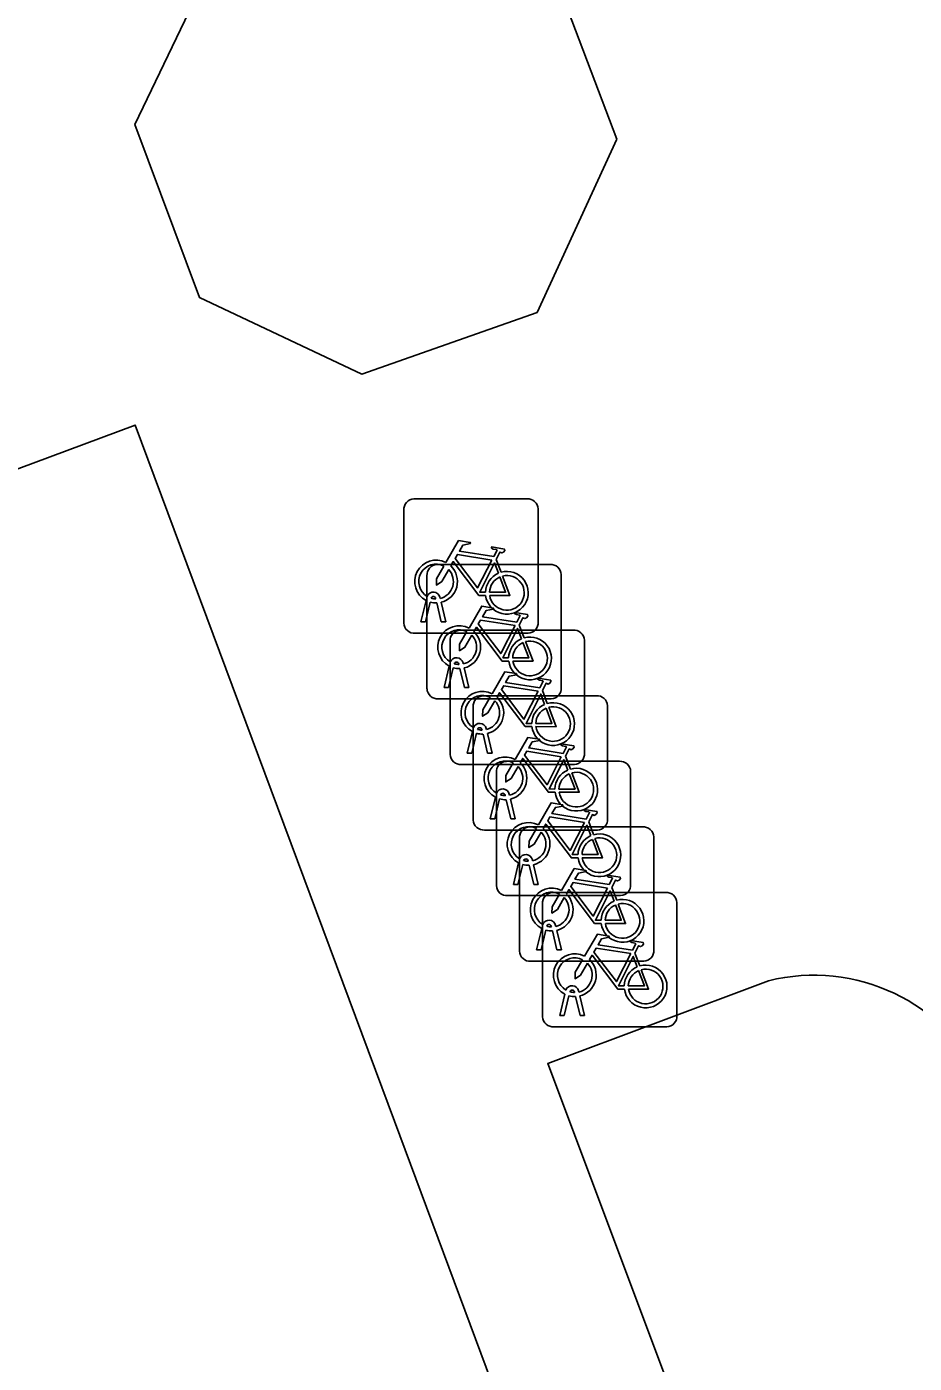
# Model space of a CAD drawing. Extents: x 160806 to 161707, y 383697 to 384148.
# Drawn here: x 161035.83 to 161042.43, y 383888.82 to 383898.77 of the extents above; entities that cross this region are included whole.
import ezdxf

# ---------------------------------------------------------------- set-up
doc = ezdxf.new("R2010")
doc.units = 0
for name, color, linetype in [('IMGEO_Fietsenrek', 7, 'Continuous'), ('IMGEO_Lage_trafo', 7, 'Continuous'), ('IMGEO_Pand', 7, 'Continuous')]:
    doc.layers.add(name, color=color, linetype=linetype)

msp = doc.modelspace()

# ---------------------------------------------------------------- linework, layer by layer
at = {"layer": 'IMGEO_Fietsenrek'}
for p, q in [((161038.7109, 383895.2535), (161039.5518, 383895.2535)), ((161039.5518, 383895.2535), (161038.7109, 383895.2535)), ((161038.6365, 383894.3289), (161038.6365, 383895.1698)), ((161038.6365, 383895.1698), (161038.6365, 383894.3289)), ((161039.6355, 383895.1791), (161039.6355, 383894.3382)), ((161039.6355, 383894.3382), (161039.6355, 383895.1791)), ((161038.8829, 383894.7655), (161039.7238, 383894.7655)), ((161039.7238, 383894.7655), (161038.8829, 383894.7655)), ((161039.3232, 383894.8032), (161039.3595, 383894.708)), ((161038.8085, 383893.8409), (161038.8085, 383894.6818)), ((161038.8085, 383894.6818), (161038.8085, 383893.8409)), ((161039.8075, 383894.6911), (161039.8075, 383893.8502)), ((161039.8075, 383893.8502), (161039.8075, 383894.6911)), ((161038.7635, 383894.3383), (161038.8018, 383894.4983)), ((161038.8322, 383894.4861), (161038.7969, 383894.3383)), ((161038.8739, 383894.5099), (161038.8729, 383894.5142)), ((161038.915, 383894.3383), (161038.8811, 383894.48)), ((161038.9046, 383894.5214), (161038.9064, 383894.5135)), ((161038.9134, 383894.4843), (161038.9484, 383894.3383)), ((161039.5611, 383894.2545), (161038.7202, 383894.2545)), ((161038.7202, 383894.2545), (161039.5611, 383894.2545)), ((161038.7969, 383894.3383), (161038.7635, 383894.3383)), ((161038.9484, 383894.3383), (161038.915, 383894.3383)), ((161039.0549, 383894.2775), (161039.8958, 383894.2775)), ((161039.8958, 383894.2775), (161039.0549, 383894.2775)), ((161039.4952, 383894.3152), (161039.5315, 383894.22)), ((161038.9805, 383893.3529), (161038.9805, 383894.1938)), ((161038.9805, 383894.1938), (161038.9805, 383893.3529)), ((161039.9795, 383894.2031), (161039.9795, 383893.3622)), ((161039.9795, 383893.3622), (161039.9795, 383894.2031)), ((161038.9355, 383893.8503), (161038.9738, 383894.0103)), ((161039.0042, 383893.9981), (161038.9689, 383893.8503)), ((161039.0459, 383894.0219), (161039.0449, 383894.0262)), ((161039.087, 383893.8503), (161039.0531, 383893.992)), ((161039.0766, 383894.0334), (161039.0784, 383894.0255)), ((161039.0854, 383893.9963), (161039.1204, 383893.8503)), ((161039.7331, 383893.7665), (161038.8922, 383893.7665)), ((161038.8922, 383893.7665), (161039.7331, 383893.7665)), ((161038.9689, 383893.8503), (161038.9355, 383893.8503)), ((161039.1204, 383893.8503), (161039.087, 383893.8503)), ((161039.2269, 383893.7895), (161040.0678, 383893.7895)), ((161040.0678, 383893.7895), (161039.2269, 383893.7895)), ((161039.6672, 383893.8272), (161039.7035, 383893.732)), ((161039.1525, 383892.8649), (161039.1525, 383893.7058)), ((161039.1525, 383893.7058), (161039.1525, 383892.8649)), ((161040.1515, 383893.7151), (161040.1515, 383892.8742)), ((161040.1515, 383892.8742), (161040.1515, 383893.7151)), ((161039.1075, 383893.3623), (161039.1458, 383893.5223)), ((161039.1762, 383893.5101), (161039.1409, 383893.3623)), ((161039.2179, 383893.5339), (161039.2169, 383893.5382)), ((161039.259, 383893.3623), (161039.2251, 383893.504)), ((161039.2486, 383893.5454), (161039.2504, 383893.5375)), ((161039.2574, 383893.5083), (161039.2924, 383893.3623)), ((161039.1409, 383893.3623), (161039.1075, 383893.3623)), ((161039.2924, 383893.3623), (161039.259, 383893.3623)), ((161039.9051, 383893.2785), (161039.0642, 383893.2785)), ((161039.0642, 383893.2785), (161039.9051, 383893.2785)), ((161039.3989, 383893.3015), (161040.2398, 383893.3015)), ((161040.2398, 383893.3015), (161039.3989, 383893.3015)), ((161039.8392, 383893.3392), (161039.8755, 383893.244)), ((161039.3245, 383892.3769), (161039.3245, 383893.2178)), ((161039.3245, 383893.2178), (161039.3245, 383892.3769)), ((161040.3235, 383893.2271), (161040.3235, 383892.3862)), ((161040.3235, 383892.3862), (161040.3235, 383893.2271)), ((161039.4206, 383893.0574), (161039.4224, 383893.0495)), ((161039.2795, 383892.8743), (161039.3178, 383893.0343)), ((161039.3482, 383893.0221), (161039.3129, 383892.8743)), ((161039.3899, 383893.0459), (161039.3889, 383893.0502)), ((161039.431, 383892.8743), (161039.3971, 383893.016)), ((161039.4294, 383893.0203), (161039.4644, 383892.8743)), ((161039.3129, 383892.8743), (161039.2795, 383892.8743)), ((161039.4644, 383892.8743), (161039.431, 383892.8743)), ((161040.0771, 383892.7905), (161039.2362, 383892.7905)), ((161039.2362, 383892.7905), (161040.0771, 383892.7905)), ((161039.5709, 383892.8135), (161040.4118, 383892.8135)), ((161040.4118, 383892.8135), (161039.5709, 383892.8135)), ((161040.0112, 383892.8512), (161040.0475, 383892.756)), ((161039.4965, 383891.8889), (161039.4965, 383892.7298)), ((161039.4965, 383892.7298), (161039.4965, 383891.8889)), ((161040.4955, 383892.7391), (161040.4955, 383891.8982)), ((161040.4955, 383891.8982), (161040.4955, 383892.7391)), ((161039.5619, 383892.5579), (161039.5609, 383892.5622)), ((161039.5926, 383892.5694), (161039.5944, 383892.5615)), ((161039.4515, 383892.3863), (161039.4898, 383892.5463)), ((161039.5202, 383892.5341), (161039.4849, 383892.3863)), ((161039.603, 383892.3863), (161039.5691, 383892.528)), ((161039.6014, 383892.5323), (161039.6364, 383892.3863)), ((161039.4849, 383892.3863), (161039.4515, 383892.3863)), ((161039.6364, 383892.3863), (161039.603, 383892.3863)), ((161040.1832, 383892.3632), (161040.2195, 383892.268)), ((161040.2491, 383892.3025), (161039.4082, 383892.3025)), ((161039.4082, 383892.3025), (161040.2491, 383892.3025)), ((161039.7429, 383892.3255), (161040.5838, 383892.3255)), ((161040.5838, 383892.3255), (161039.7429, 383892.3255)), ((161039.6685, 383891.4009), (161039.6685, 383892.2418)), ((161039.6685, 383892.2418), (161039.6685, 383891.4009)), ((161040.6675, 383892.2511), (161040.6675, 383891.4102)), ((161040.6675, 383891.4102), (161040.6675, 383892.2511)), ((161039.7339, 383892.0699), (161039.7329, 383892.0742)), ((161039.7646, 383892.0814), (161039.7664, 383892.0735)), ((161039.6235, 383891.8983), (161039.6618, 383892.0583)), ((161039.6922, 383892.0461), (161039.6569, 383891.8983)), ((161039.775, 383891.8983), (161039.7411, 383892.04)), ((161039.7734, 383892.0443), (161039.8084, 383891.8983)), ((161039.6569, 383891.8983), (161039.6235, 383891.8983)), ((161039.8084, 383891.8983), (161039.775, 383891.8983)), ((161040.3552, 383891.8752), (161040.3915, 383891.78)), ((161040.4211, 383891.8145), (161039.5802, 383891.8145)), ((161039.5802, 383891.8145), (161040.4211, 383891.8145)), ((161039.7955, 383891.4103), (161039.8338, 383891.5703)), ((161039.9059, 383891.5819), (161039.9049, 383891.5862)), ((161039.9366, 383891.5934), (161039.9384, 383891.5855)), ((161039.8642, 383891.5581), (161039.8289, 383891.4103)), ((161039.947, 383891.4103), (161039.9131, 383891.552)), ((161039.9454, 383891.5563), (161039.9804, 383891.4103)), ((161039.8289, 383891.4103), (161039.7955, 383891.4103)), ((161039.9804, 383891.4103), (161039.947, 383891.4103)), ((161040.5931, 383891.3265), (161039.7522, 383891.3265)), ((161039.7522, 383891.3265), (161040.5931, 383891.3265))]:
    msp.add_line(p, q, dxfattribs=at)
for points in [[(161038.9491, 383894.7802), (161039.0438, 383894.9437), (161039.13, 383894.9299), (161039.1317, 383894.9212), (161039.0756, 383894.9103), (161039.0494, 383894.865), (161039.3046, 383894.8242)], [(161039.3046, 383894.8242), (161039.3296, 383894.873), (161039.3245, 383894.877), (161039.3013, 383894.8807), (161039.2886, 383894.8882), (161039.2876, 383894.8913), (161039.2898, 383894.8959), (161039.3846, 383894.8808), (161039.3869, 383894.8705), (161039.3775, 383894.8581), (161039.3651, 383894.8517), (161039.3506, 383894.8579), (161039.3232, 383894.8032)], [(161038.9698, 383894.7277), (161038.9182, 383894.6385), (161038.8783, 383894.6125), (161038.8795, 383894.66), (161038.934, 383894.7542)], [(161039.2448, 383894.5355), (161039.1951, 383894.5356), (161039.0044, 383894.7873), (161038.9854, 383894.7545)], [(161039.2917, 383894.799), (161039.0349, 383894.84), (161039.0182, 383894.8112), (161039.1852, 383894.5909), (161039.2917, 383894.799)], [(161039.3397, 383894.701), (161039.3104, 383894.7778), (161039.201, 383894.5597), (161039.2437, 383894.5596)], [(161039.2737, 383894.5595), (161039.3936, 383894.5593), (161039.3504, 383894.6729)], [(161039.3702, 383894.6798), (161039.4252, 383894.5352), (161039.2751, 383894.5355)], [(161039.1211, 383894.2922), (161039.2158, 383894.4557), (161039.302, 383894.4419), (161039.3037, 383894.4332), (161039.2476, 383894.4223), (161039.2214, 383894.377), (161039.4766, 383894.3362)], [(161039.4637, 383894.311), (161039.2069, 383894.352), (161039.1902, 383894.3232), (161039.3572, 383894.1029), (161039.4637, 383894.311)], [(161039.4766, 383894.3362), (161039.5016, 383894.385), (161039.4965, 383894.389), (161039.4733, 383894.3927), (161039.4606, 383894.4002), (161039.4596, 383894.4033), (161039.4618, 383894.4079), (161039.5566, 383894.3928), (161039.5589, 383894.3825), (161039.5495, 383894.3701), (161039.5371, 383894.3637), (161039.5226, 383894.3699), (161039.4952, 383894.3152)], [(161039.1418, 383894.2397), (161039.0902, 383894.1505), (161039.0503, 383894.1245), (161039.0515, 383894.172), (161039.106, 383894.2662)], [(161039.4168, 383894.0475), (161039.3671, 383894.0476), (161039.1764, 383894.2993), (161039.1574, 383894.2665)], [(161039.5117, 383894.213), (161039.4824, 383894.2898), (161039.373, 383894.0717), (161039.4157, 383894.0716)], [(161039.4457, 383894.0715), (161039.5656, 383894.0713), (161039.5224, 383894.1849)], [(161039.5422, 383894.1918), (161039.5972, 383894.0472), (161039.4471, 383894.0475)], [(161039.2931, 383893.8042), (161039.3878, 383893.9677), (161039.474, 383893.9539), (161039.4757, 383893.9452), (161039.4196, 383893.9343), (161039.3934, 383893.889), (161039.6486, 383893.8482)], [(161039.6357, 383893.823), (161039.3789, 383893.864), (161039.3622, 383893.8352), (161039.5292, 383893.6149), (161039.6357, 383893.823)], [(161039.6486, 383893.8482), (161039.6736, 383893.897), (161039.6685, 383893.901), (161039.6453, 383893.9047), (161039.6326, 383893.9122), (161039.6316, 383893.9153), (161039.6338, 383893.9199), (161039.7286, 383893.9048), (161039.7309, 383893.8945), (161039.7215, 383893.8821), (161039.7091, 383893.8757), (161039.6946, 383893.8819), (161039.6672, 383893.8272)], [(161039.3138, 383893.7517), (161039.2622, 383893.6625), (161039.2223, 383893.6365), (161039.2235, 383893.684), (161039.278, 383893.7782)], [(161039.5888, 383893.5595), (161039.5391, 383893.5596), (161039.3484, 383893.8113), (161039.3294, 383893.7785)], [(161039.6837, 383893.725), (161039.6544, 383893.8018), (161039.545, 383893.5837), (161039.5877, 383893.5836)], [(161039.6177, 383893.5835), (161039.7376, 383893.5833), (161039.6944, 383893.6969)], [(161039.7142, 383893.7038), (161039.7692, 383893.5592), (161039.6191, 383893.5595)], [(161039.4651, 383893.3162), (161039.5598, 383893.4797), (161039.646, 383893.4659), (161039.6477, 383893.4572), (161039.5916, 383893.4463), (161039.5654, 383893.401), (161039.8206, 383893.3602)], [(161039.8077, 383893.335), (161039.5509, 383893.376), (161039.5342, 383893.3472), (161039.7012, 383893.1269), (161039.8077, 383893.335)], [(161039.8206, 383893.3602), (161039.8456, 383893.409), (161039.8405, 383893.413), (161039.8173, 383893.4167), (161039.8046, 383893.4242), (161039.8036, 383893.4273), (161039.8058, 383893.4319), (161039.9006, 383893.4168), (161039.9029, 383893.4065), (161039.8935, 383893.3941), (161039.8811, 383893.3877), (161039.8666, 383893.3939), (161039.8392, 383893.3392)], [(161039.4858, 383893.2637), (161039.4342, 383893.1745), (161039.3943, 383893.1485), (161039.3955, 383893.196), (161039.45, 383893.2902)], [(161039.7608, 383893.0715), (161039.7111, 383893.0716), (161039.5204, 383893.3233), (161039.5014, 383893.2905)], [(161039.8557, 383893.237), (161039.8264, 383893.3138), (161039.717, 383893.0957), (161039.7597, 383893.0956)], [(161039.7897, 383893.0955), (161039.9096, 383893.0953), (161039.8664, 383893.2089)], [(161039.8862, 383893.2158), (161039.9412, 383893.0712), (161039.7911, 383893.0715)], [(161039.6371, 383892.8282), (161039.7318, 383892.9917), (161039.818, 383892.9779), (161039.8197, 383892.9692), (161039.7636, 383892.9583), (161039.7374, 383892.913), (161039.9926, 383892.8722)], [(161039.9797, 383892.847), (161039.7229, 383892.888), (161039.7062, 383892.8592), (161039.8732, 383892.6389), (161039.9797, 383892.847)], [(161039.9926, 383892.8722), (161040.0176, 383892.921), (161040.0125, 383892.925), (161039.9893, 383892.9287), (161039.9766, 383892.9362), (161039.9756, 383892.9393), (161039.9778, 383892.9439), (161040.0726, 383892.9288), (161040.0749, 383892.9185), (161040.0655, 383892.9061), (161040.0531, 383892.8997), (161040.0386, 383892.9059), (161040.0112, 383892.8512)], [(161039.6578, 383892.7757), (161039.6062, 383892.6865), (161039.5663, 383892.6605), (161039.5675, 383892.708), (161039.622, 383892.8022)], [(161039.9328, 383892.5835), (161039.8831, 383892.5836), (161039.6924, 383892.8353), (161039.6734, 383892.8025)], [(161040.0277, 383892.749), (161039.9984, 383892.8258), (161039.889, 383892.6077), (161039.9317, 383892.6076)], [(161039.9617, 383892.6075), (161040.0816, 383892.6073), (161040.0384, 383892.7209)], [(161040.0582, 383892.7278), (161040.1132, 383892.5832), (161039.9631, 383892.5835)], [(161039.8091, 383892.3402), (161039.9038, 383892.5037), (161039.99, 383892.4899), (161039.9917, 383892.4812), (161039.9356, 383892.4703), (161039.9094, 383892.425), (161040.1646, 383892.3842)], [(161040.1517, 383892.359), (161039.8949, 383892.4), (161039.8782, 383892.3712), (161040.0452, 383892.1509), (161040.1517, 383892.359)], [(161040.1646, 383892.3842), (161040.1896, 383892.433), (161040.1845, 383892.437), (161040.1613, 383892.4407), (161040.1486, 383892.4482), (161040.1476, 383892.4513), (161040.1498, 383892.4559), (161040.2446, 383892.4408), (161040.2469, 383892.4305), (161040.2375, 383892.4181), (161040.2251, 383892.4117), (161040.2106, 383892.4179), (161040.1832, 383892.3632)], [(161039.8298, 383892.2877), (161039.7782, 383892.1985), (161039.7383, 383892.1725), (161039.7395, 383892.22), (161039.794, 383892.3142)], [(161040.1048, 383892.0955), (161040.0551, 383892.0956), (161039.8644, 383892.3473), (161039.8454, 383892.3145)], [(161040.1997, 383892.261), (161040.1704, 383892.3378), (161040.061, 383892.1197), (161040.1037, 383892.1196)], [(161040.1337, 383892.1195), (161040.2536, 383892.1193), (161040.2104, 383892.2329)], [(161040.2302, 383892.2398), (161040.2852, 383892.0952), (161040.1351, 383892.0955)], [(161039.9811, 383891.8522), (161040.0758, 383892.0157), (161040.162, 383892.0019), (161040.1637, 383891.9932), (161040.1076, 383891.9823), (161040.0814, 383891.937), (161040.3366, 383891.8962)], [(161040.3366, 383891.8962), (161040.3616, 383891.945), (161040.3565, 383891.949), (161040.3333, 383891.9527), (161040.3206, 383891.9602), (161040.3196, 383891.9633), (161040.3218, 383891.9679), (161040.4166, 383891.9528), (161040.4189, 383891.9425), (161040.4095, 383891.9301), (161040.3971, 383891.9237), (161040.3826, 383891.9299), (161040.3552, 383891.8752)], [(161040.3237, 383891.871), (161040.0669, 383891.912), (161040.0502, 383891.8832), (161040.2172, 383891.6629), (161040.3237, 383891.871)], [(161040.0018, 383891.7997), (161039.9502, 383891.7105), (161039.9103, 383891.6845), (161039.9115, 383891.732), (161039.966, 383891.8262)], [(161040.2768, 383891.6075), (161040.2271, 383891.6076), (161040.0364, 383891.8593), (161040.0174, 383891.8265)], [(161040.3717, 383891.773), (161040.3424, 383891.8498), (161040.233, 383891.6317), (161040.2757, 383891.6316)], [(161040.3057, 383891.6315), (161040.4256, 383891.6313), (161040.3824, 383891.7449)], [(161040.4022, 383891.7518), (161040.4572, 383891.6072), (161040.3071, 383891.6075)]]:
    msp.add_lwpolyline(points, dxfattribs=at)
for centre, radius, start, end in [((161038.7142, 383895.1756), 0.0779, 92.4484, 184.28452), ((161038.7142, 383895.1756), 0.0779, 92.4484, 184.28452), ((161039.5576, 383895.1758), 0.0779, 2.4484, 94.28452), ((161039.5576, 383895.1758), 0.0779, 2.4484, 94.28452), ((161038.8761, 383894.6389), 0.159, 62.67661, 242.13685), ((161038.8761, 383894.6389), 0.129, 63.31916, 238.90302), ((161038.8862, 383894.6876), 0.0779, 92.4484, 184.28452), ((161038.8862, 383894.6876), 0.0779, 92.4484, 184.28452), ((161038.8761, 383894.6389), 0.159, 283.5766, 46.60424), ((161039.7296, 383894.6878), 0.0779, 2.4484, 94.28452), ((161039.7296, 383894.6878), 0.0779, 2.4484, 94.28452), ((161038.8761, 383894.6389), 0.129, 283.60429, 43.43025), ((161039.4027, 383894.5549), 0.159, 113.3408, 178.32165), ((161039.4027, 383894.5549), 0.159, 187.0065, 105.77075), ((161039.4027, 383894.5549), 0.129, 113.92302, 177.95563), ((161039.4027, 383894.5549), 0.129, 188.67146, 104.58832), ((161038.8559, 383894.5103), 0.0499, 12.8025, 158.69338), ((161038.8761, 383894.6389), 0.159, 253.99666, 271.78671), ((161038.8559, 383894.5103), 0.0174, 12.8025, 163.45023), ((161038.8761, 383894.6389), 0.129, 253.41502, 269.02044), ((161038.7144, 383894.3322), 0.0779, 182.4484, 274.28452), ((161038.7144, 383894.3322), 0.0779, 182.4484, 274.28452), ((161039.0481, 383894.1509), 0.159, 62.67661, 242.13685), ((161039.0481, 383894.1509), 0.129, 63.31916, 238.90302), ((161039.0582, 383894.1996), 0.0779, 92.4484, 184.28452), ((161039.0582, 383894.1996), 0.0779, 92.4484, 184.28452), ((161039.0481, 383894.1509), 0.159, 283.5766, 46.60424), ((161039.5578, 383894.3324), 0.0779, 272.4484, 4.28452), ((161039.5578, 383894.3324), 0.0779, 272.4484, 4.28452), ((161039.9016, 383894.1998), 0.0779, 2.4484, 94.28452), ((161039.9016, 383894.1998), 0.0779, 2.4484, 94.28452), ((161039.0481, 383894.1509), 0.129, 283.60429, 43.43025), ((161039.5747, 383894.0669), 0.159, 113.3408, 178.32165), ((161039.5747, 383894.0669), 0.159, 187.0065, 105.77075), ((161039.5747, 383894.0669), 0.129, 113.92302, 177.95563), ((161039.5747, 383894.0669), 0.129, 188.67146, 104.58832), ((161039.0279, 383894.0223), 0.0499, 12.8025, 158.69338), ((161039.0481, 383894.1509), 0.159, 253.99666, 271.78671), ((161039.0279, 383894.0223), 0.0174, 12.8025, 163.45023), ((161039.0481, 383894.1509), 0.129, 253.41502, 269.02044), ((161038.8864, 383893.8442), 0.0779, 182.4484, 274.28452), ((161038.8864, 383893.8442), 0.0779, 182.4484, 274.28452), ((161039.2201, 383893.6629), 0.159, 62.67661, 242.13685), ((161039.2201, 383893.6629), 0.129, 63.31916, 238.90302), ((161039.2302, 383893.7116), 0.0779, 92.4484, 184.28452), ((161039.2302, 383893.7116), 0.0779, 92.4484, 184.28452), ((161039.2201, 383893.6629), 0.159, 283.5766, 46.60424), ((161039.7298, 383893.8444), 0.0779, 272.4484, 4.28452), ((161039.7298, 383893.8444), 0.0779, 272.4484, 4.28452), ((161040.0736, 383893.7118), 0.0779, 2.4484, 94.28452), ((161040.0736, 383893.7118), 0.0779, 2.4484, 94.28452), ((161039.2201, 383893.6629), 0.129, 283.60429, 43.43025), ((161039.7467, 383893.5789), 0.159, 113.3408, 178.32165), ((161039.7467, 383893.5789), 0.159, 187.0065, 105.77075), ((161039.7467, 383893.5789), 0.129, 113.92302, 177.95563), ((161039.7467, 383893.5789), 0.129, 188.67146, 104.58832), ((161039.1999, 383893.5343), 0.0499, 12.8025, 158.69338), ((161039.2201, 383893.6629), 0.159, 253.99666, 271.78671), ((161039.1999, 383893.5343), 0.0174, 12.8025, 163.45023), ((161039.2201, 383893.6629), 0.129, 253.41502, 269.02044), ((161039.9018, 383893.3564), 0.0779, 272.4484, 4.28452), ((161039.9018, 383893.3564), 0.0779, 272.4484, 4.28452), ((161039.0584, 383893.3562), 0.0779, 182.4484, 274.28452), ((161039.0584, 383893.3562), 0.0779, 182.4484, 274.28452), ((161039.3921, 383893.1749), 0.159, 62.67661, 242.13685), ((161039.3921, 383893.1749), 0.129, 63.31916, 238.90302), ((161039.4022, 383893.2236), 0.0779, 92.4484, 184.28452), ((161039.4022, 383893.2236), 0.0779, 92.4484, 184.28452), ((161039.3921, 383893.1749), 0.129, 283.60429, 43.43025), ((161039.3921, 383893.1749), 0.159, 283.5766, 46.60424), ((161040.2456, 383893.2238), 0.0779, 2.4484, 94.28452), ((161040.2456, 383893.2238), 0.0779, 2.4484, 94.28452), ((161039.9187, 383893.0909), 0.159, 113.3408, 178.32165), ((161039.9187, 383893.0909), 0.159, 187.0065, 105.77075), ((161039.9187, 383893.0909), 0.129, 113.92302, 177.95563), ((161039.9187, 383893.0909), 0.129, 188.67146, 104.58832), ((161039.3719, 383893.0463), 0.0499, 12.8025, 158.69338), ((161039.3719, 383893.0463), 0.0174, 12.8025, 163.45023), ((161039.3921, 383893.1749), 0.159, 253.99666, 271.78671), ((161039.3921, 383893.1749), 0.129, 253.41502, 269.02044), ((161039.2304, 383892.8682), 0.0779, 182.4484, 274.28452), ((161039.2304, 383892.8682), 0.0779, 182.4484, 274.28452), ((161040.0738, 383892.8684), 0.0779, 272.4484, 4.28452), ((161040.0738, 383892.8684), 0.0779, 272.4484, 4.28452), ((161039.5641, 383892.6869), 0.159, 62.67661, 242.13685), ((161039.5641, 383892.6869), 0.129, 63.31916, 238.90302), ((161039.5742, 383892.7356), 0.0779, 92.4484, 184.28452), ((161039.5742, 383892.7356), 0.0779, 92.4484, 184.28452), ((161039.5641, 383892.6869), 0.129, 283.60429, 43.43025), ((161039.5641, 383892.6869), 0.159, 283.5766, 46.60424), ((161040.0907, 383892.6029), 0.159, 187.0065, 105.77075), ((161040.4176, 383892.7358), 0.0779, 2.4484, 94.28452), ((161040.4176, 383892.7358), 0.0779, 2.4484, 94.28452), ((161040.0907, 383892.6029), 0.159, 113.3408, 178.32165), ((161040.0907, 383892.6029), 0.129, 113.92302, 177.95563), ((161040.0907, 383892.6029), 0.129, 188.67146, 104.58832), ((161039.5439, 383892.5583), 0.0499, 12.8025, 158.69338), ((161039.5439, 383892.5583), 0.0174, 12.8025, 163.45023), ((161039.5641, 383892.6869), 0.129, 253.41502, 269.02044), ((161039.5641, 383892.6869), 0.159, 253.99666, 271.78671), ((161039.4024, 383892.3802), 0.0779, 182.4484, 274.28452), ((161039.4024, 383892.3802), 0.0779, 182.4484, 274.28452), ((161040.2458, 383892.3804), 0.0779, 272.4484, 4.28452), ((161040.2458, 383892.3804), 0.0779, 272.4484, 4.28452), ((161039.7361, 383892.1989), 0.159, 62.67661, 242.13685), ((161039.7361, 383892.1989), 0.129, 63.31916, 238.90302), ((161039.7462, 383892.2476), 0.0779, 92.4484, 184.28452), ((161039.7462, 383892.2476), 0.0779, 92.4484, 184.28452), ((161039.7361, 383892.1989), 0.129, 283.60429, 43.43025), ((161039.7361, 383892.1989), 0.159, 283.5766, 46.60424), ((161040.2627, 383892.1149), 0.159, 187.0065, 105.77075), ((161040.5896, 383892.2478), 0.0779, 2.4484, 94.28452), ((161040.5896, 383892.2478), 0.0779, 2.4484, 94.28452), ((161040.2627, 383892.1149), 0.159, 113.3408, 178.32165), ((161040.2627, 383892.1149), 0.129, 113.92302, 177.95563), ((161040.2627, 383892.1149), 0.129, 188.67146, 104.58832), ((161039.7159, 383892.0703), 0.0499, 12.8025, 158.69338), ((161039.7159, 383892.0703), 0.0174, 12.8025, 163.45023), ((161039.7361, 383892.1989), 0.129, 253.41502, 269.02044), ((161039.7361, 383892.1989), 0.159, 253.99666, 271.78671), ((161039.5744, 383891.8922), 0.0779, 182.4484, 274.28452), ((161039.5744, 383891.8922), 0.0779, 182.4484, 274.28452), ((161039.9081, 383891.7109), 0.159, 62.67661, 242.13685), ((161040.4178, 383891.8924), 0.0779, 272.4484, 4.28452), ((161040.4178, 383891.8924), 0.0779, 272.4484, 4.28452), ((161039.9081, 383891.7109), 0.129, 63.31916, 238.90302), ((161039.9081, 383891.7109), 0.129, 283.60429, 43.43025), ((161039.9081, 383891.7109), 0.159, 283.5766, 46.60424), ((161040.4347, 383891.6269), 0.159, 113.3408, 178.32165), ((161040.4347, 383891.6269), 0.159, 187.0065, 105.77075), ((161040.4347, 383891.6269), 0.129, 113.92302, 177.95563), ((161040.4347, 383891.6269), 0.129, 188.67146, 104.58832), ((161039.8879, 383891.5823), 0.0499, 12.8025, 158.69338), ((161039.8879, 383891.5823), 0.0174, 12.8025, 163.45023), ((161039.9081, 383891.7109), 0.129, 253.41502, 269.02044), ((161039.9081, 383891.7109), 0.159, 253.99666, 271.78671), ((161039.7464, 383891.4042), 0.0779, 182.4484, 274.28452), ((161039.7464, 383891.4042), 0.0779, 182.4484, 274.28452), ((161040.5898, 383891.4044), 0.0779, 272.4484, 4.28452), ((161040.5898, 383891.4044), 0.0779, 272.4484, 4.28452)]:
    msp.add_arc(centre, radius, start, end, dxfattribs=at)
at = {"layer": 'IMGEO_Lage_trafo'}
msp.add_lwpolyline([(161040.22, 383897.93), (161039.749, 383899.174), (161038.527, 383899.749), (161037.222, 383899.264), (161036.636, 383898.038), (161037.115, 383896.751), (161038.323, 383896.181), (161039.627, 383896.641), (161040.22, 383897.93)], dxfattribs=at)
at = {"layer": 'IMGEO_Pand'}
for points in [[(161041.519, 383882.702), (161039.614, 383887.814), (161038.567, 383890.625), (161036.638, 383895.803), (161030.77, 383893.617), (161029.611, 383896.729), (161028.602, 383897.19), (161025.069, 383895.874), (161024.752, 383895.18), (161024.046, 383895.503), (161020.641, 383894.234), (161020.283, 383893.45), (161019.525, 383893.797)], [(161041.349, 383891.669), (161039.707, 383891.053), (161040.76, 383888.244), (161040.861, 383887.973)]]:
    msp.add_lwpolyline(points, dxfattribs=at)
msp.add_arc((161041.6864, 383890.3144), 1.396, 25.3464, 103.98589, dxfattribs=at)

doc.saveas('drawing.dxf')
